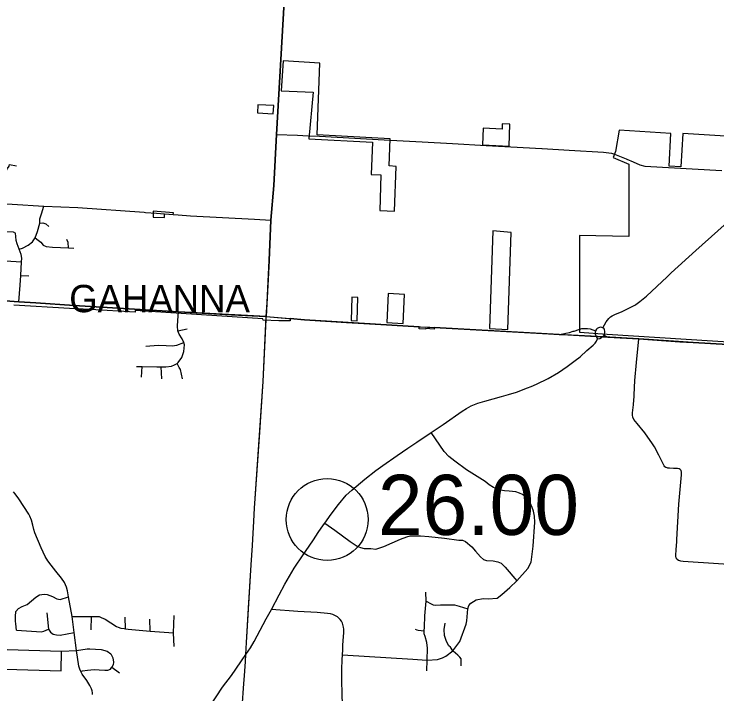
# Model space of a CAD drawing. Extents: x 1659811 to 1934326, y 644115 to 934867.
# Drawn here: x 1862074 to 1874937, y 741905 to 754351 of the extents above; entities that cross this region are included whole.
import ezdxf

# ---------------------------------------------------------------- set-up
doc = ezdxf.new("R2010")
doc.units = 0
for name, color, linetype in [('Default', 7, 'Continuous'), ('GM_X_City_Street', 7, 'Continuous'), ('GM_X_Corporation', 7, 'Continuous'), ('GM_X_Corporation_Text', 7, 'Continuous'), ('GM_X_County_Road', 7, 'Continuous'), ('GM_X_Township', 7, 'Continuous'), ('GM_X_Township_Road', 7, 'Continuous'), ('GM_X_US_Route', 7, 'Continuous')]:
    doc.layers.add(name, color=color, linetype=linetype)

msp = doc.modelspace()

# ---------------------------------------------------------------- linework, layer by layer
at = {"layer": 'Default'}
msp.add_circle((1867804, 745098), 750, dxfattribs=at)
at = {"layer": 'GM_X_City_Street'}
for points in [[(1866703, 749072), (1866745, 749840), (1866774, 750581), (1866829, 751211), (1866879, 752144), (1867019, 754577), (1867019, 754577)], [(1866879, 752144), (1867260, 752134), (1867454, 752124)], [(1867454, 752124), (1867664, 752113), (1868850, 752050), (1869544, 752011), (1870097, 751979), (1870711, 751942), (1871167, 751918), (1871734, 751891)], [(1871734, 751891), (1871737, 751890), (1872234, 751860), (1872862, 751823), (1873005, 751804), (1873061, 751788), (1873278, 751698)], [(1873278, 751698), (1873289, 751694), (1873401, 751647), (1873525, 751588), (1873618, 751568), (1875027, 751486)], [(1860543, 751169), (1860564, 751194), (1860597, 751217), (1860641, 751231), (1860780, 751236), (1860897, 751233), (1860992, 751223), (1861048, 751212), (1861102, 751220), (1861140, 751237), (1861230, 751286), (1861433, 751249), (1861485, 751240), (1861564, 751304), (1861667, 751302), (1861752, 751316), (1861819, 751353), (1861898, 751433), (1861936, 751485), (1861953, 751526), (1861984, 751569), (1861988, 751595), (1861992, 751595), (1862118, 751571)], [(1860095, 750987), (1860510, 750971), (1860699, 750957), (1861015, 750936), (1861290, 750914), (1862037, 750868), (1862619, 750836), (1863241, 750810), (1864452, 750722), (1864480, 750720)], [(1862166, 750047), (1862230, 750067), (1862334, 750119), (1862411, 750183), (1862457, 750253), (1862501, 750369), (1862545, 750524), (1862548, 750604), (1862576, 750691), (1862619, 750836)], [(1864829, 750695), (1865078, 750677)], [(1865078, 750677), (1865300, 750660), (1866474, 750597)], [(1866474, 750597), (1866774, 750581)], [(1862545, 750524), (1862598, 750529), (1862653, 750513), (1862708, 750463)], [(1861252, 750422), (1861536, 750401), (1861831, 750379), (1862056, 750365), (1862102, 750343)], [(1862184, 749391), (1862198, 749568), (1862212, 749816), (1862218, 749885), (1862204, 749952), (1862166, 750047), (1862130, 750142), (1862114, 750203), (1862109, 750276), (1862102, 750343)], [(1862457, 750253), (1862513, 750214), (1862566, 750173), (1862605, 750121), (1862664, 750094), (1862775, 750082), (1863070, 750070), (1863165, 750066)], [(1863070, 750070), (1863062, 750170), (1863037, 750225)], [(1861410, 749733), (1861515, 749824), (1861582, 749853), (1861630, 749856), (1861920, 749832), (1862212, 749816)], [(1862198, 749568), (1862346, 749560)], [(1858345, 749356), (1859239, 749292), (1860368, 749204), (1861567, 749127), (1862160, 749085), (1862472, 749064), (1863172, 749017), (1865082, 748902), (1866053, 748847)], [(1862160, 749085), (1862184, 749391)], [(1866688, 748812), (1866703, 749072)], [(1864312, 747901), (1864418, 747899), (1864684, 747896), (1864768, 747894), (1864850, 747891), (1864955, 747906), (1865011, 747927), (1865058, 747957), (1865080, 747970), (1865143, 748063), (1865181, 748175), (1865193, 748295), (1865183, 748339), (1865150, 748405), (1865097, 748491), (1865073, 748551), (1865065, 748636), (1865068, 748743), (1865082, 748902)], [(1866053, 748847), (1866685, 748812)], [(1866685, 748812), (1866688, 748812), (1867105, 748778)], [(1866686, 748759), (1866688, 748812)], [(1866569, 746697), (1866631, 747627), (1866686, 748759)], [(1867105, 748778), (1867127, 748776), (1867392, 748752), (1868157, 748706)], [(1868157, 748706), (1869420, 748629)], [(1865073, 748551), (1865241, 748590)], [(1869420, 748629), (1869488, 748625), (1869515, 748627), (1869683, 748618)], [(1869683, 748618), (1869763, 748613), (1871420, 748521)], [(1872051, 748486), (1872056, 748486), (1872114, 748500), (1872173, 748510), (1872240, 748520), (1872308, 748543)], [(1872308, 748543), (1872322, 748548), (1872408, 748577)], [(1871420, 748521), (1871856, 748497), (1872051, 748486)], [(1872873, 748474), (1872904, 748455), (1872943, 748437), (1873505, 748403), (1874256, 748353)], [(1873421, 747354), (1873423, 747383), (1873436, 747644), (1873464, 747975), (1873505, 748403)], [(1864486, 748269), (1864713, 748289), (1864857, 748281), (1864969, 748275), (1865054, 748292), (1865183, 748339)], [(1874256, 748353), (1874500, 748336), (1876824, 748206), (1876881, 748203)], [(1864409, 747703), (1864418, 747899)], [(1864779, 747676), (1864768, 747894)], [(1865155, 747675), (1865118, 747844), (1865098, 747880), (1865058, 747957)], [(1866365, 743473), (1866412, 744266), (1866435, 744625), (1866461, 745065), (1866477, 745306), (1866569, 746697)], [(1868084, 742622), (1869370, 742543), (1869630, 742525), (1869634, 742525), (1869821, 742533), (1869916, 742566), (1869973, 742597), (1870104, 742697), (1870161, 742770), (1870233, 742862), (1870346, 743184), (1870359, 743244), (1870378, 743465), (1870395, 743524), (1870436, 743564), (1870529, 743626), (1870658, 743651), (1870750, 743645), (1870914, 743658), (1871002, 743724), (1871149, 743856), (1871273, 743977), (1871479, 744200), (1871535, 744318), (1871573, 744613), (1871602, 745048), (1871597, 745158), (1871580, 745248), (1871558, 745315), (1871525, 745392), (1871481, 745459), (1871434, 745514), (1871379, 745555), (1871322, 745583), (1871256, 745605), (1871135, 745616), (1871047, 745626), (1870977, 745638), (1870908, 745657), (1870845, 745684), (1870766, 745734), (1870693, 745791), (1870352, 746008), (1870138, 746169), (1870029, 746254), (1869946, 746346), (1869710, 746692)], [(1874203, 744732), (1874240, 745379), (1874267, 745648), (1874286, 745918), (1874289, 745966), (1874282, 745995), (1874267, 746014), (1874244, 746026), (1874216, 746032), (1874142, 746034), (1874066, 746036), (1874036, 746040)], [(1863508, 741895), (1863507, 741927), (1863502, 741962), (1863491, 742001), (1863463, 742060), (1863405, 742150), (1863320, 742264), (1863295, 742315), (1863276, 742359), (1863260, 742415), (1863215, 742698), (1863171, 743028), (1863137, 743322), (1863073, 743681), (1863050, 743795), (1863033, 743859), (1863015, 743904), (1862994, 743943), (1862939, 744025), (1862837, 744155), (1862750, 744264), (1862689, 744344), (1862645, 744421), (1862570, 744581), (1862456, 744854), (1862435, 744915), (1862416, 744994), (1862393, 745088), (1862364, 745161), (1862343, 745198), (1862160, 745477), (1862097, 745566), (1862062, 745606)], [(1867762, 745034), (1867945, 744901), (1868226, 744695), (1868351, 744612), (1868411, 744586), (1868478, 744567), (1868602, 744566), (1868694, 744557), (1868840, 744604), (1868993, 744673), (1869143, 744738), (1869259, 744782), (1869324, 744799), (1869427, 744802), (1869509, 744799), (1869662, 744785), (1869951, 744754), (1870216, 744722), (1870283, 744717), (1870333, 744696), (1870452, 744599), (1870517, 744519), (1870612, 744417), (1870664, 744366), (1870718, 744347), (1870842, 744343), (1870927, 744325), (1870986, 744297), (1871061, 744228), (1871273, 743977)], [(1862155, 743472), (1862225, 743503), (1862314, 743543), (1862392, 743609), (1862470, 743678), (1862542, 743722), (1862624, 743732), (1862678, 743725), (1862780, 743687), (1862856, 743645), (1862918, 743635), (1863073, 743681)], [(1869628, 742327), (1869634, 742525), (1869640, 742744), (1869630, 742849), (1869597, 742955), (1869581, 743007), (1869582, 743061), (1869583, 743130), (1869591, 743336), (1869613, 743601), (1869612, 743766)], [(1869613, 743601), (1869705, 743555), (1869741, 743537), (1869792, 743529), (1869875, 743537), (1870060, 743535), (1870132, 743535), (1870222, 743509), (1870378, 743465)], [(1862116, 743070), (1862108, 743186), (1862098, 743238), (1862099, 743324), (1862107, 743412), (1862155, 743472)], [(1862675, 743390), (1862704, 743091), (1862742, 743036), (1862792, 743000), (1862850, 742986), (1862916, 742978), (1863171, 743028)], [(1866313, 742627), (1866327, 742845), (1866365, 743473)], [(1868107, 743040), (1868106, 743089), (1868104, 743127), (1868098, 743154), (1868083, 743200), (1868065, 743237), (1868043, 743266), (1868018, 743295), (1867992, 743314), (1867956, 743337), (1867906, 743357), (1867866, 743369), (1867809, 743378), (1867623, 743394), (1867268, 743416), (1866783, 743453)], [(1863137, 743322), (1863488, 743324), (1863575, 743321), (1863631, 743322), (1863667, 743306), (1863739, 743271), (1863950, 743139), (1863978, 743125), (1864028, 743108), (1864090, 743100), (1864111, 743097), (1864165, 743091), (1864562, 743057), (1864991, 743021)], [(1863487, 743077), (1863488, 743324)], [(1864111, 743097), (1864105, 743313)], [(1864562, 743057), (1864560, 743271)], [(1865005, 742773), (1864991, 743021), (1865004, 743341)], [(1870111, 742691), (1870104, 742697), (1870058, 742759), (1870029, 742785), (1869988, 742865), (1869952, 742976), (1869944, 743086), (1869965, 743202)], [(1862116, 743070), (1862576, 743043), (1862618, 743055), (1862704, 743091)], [(1869412, 743092), (1869447, 743077), (1869470, 743072), (1869582, 743061)], [(1868088, 742712), (1868092, 742795), (1868097, 742876)], [(1861919, 742682), (1861949, 742716), (1862941, 742689), (1863215, 742698)], [(1861922, 742361), (1862934, 742327), (1862941, 742689)], [(1863215, 742698), (1863410, 742730), (1863462, 742729), (1863665, 742718), (1863776, 742687), (1863846, 742638), (1863882, 742568), (1863893, 742485), (1863887, 742438), (1863866, 742396)], [(1865959, 737371), (1865984, 737831), (1866022, 738252), (1866049, 738627), (1866072, 738976), (1866105, 739510), (1866249, 741656), (1866278, 742098), (1866289, 742237), (1866310, 742496), (1866313, 742627)], [(1870258, 742417), (1870258, 742546), (1870230, 742579), (1870194, 742612), (1870111, 742691)], [(1863295, 742315), (1863326, 742328), (1863420, 742339), (1863476, 742348), (1863548, 742351), (1863632, 742346), (1863738, 742340), (1863787, 742340), (1863836, 742360), (1863866, 742396)], [(1863866, 742396), (1864001, 742291)], [(1867812, 738316), (1867813, 738319), (1867806, 738380), (1867790, 738436), (1867773, 738481), (1867743, 738553), (1867741, 738607), (1867782, 739287), (1867800, 739373), (1867820, 739436), (1867848, 739504), (1867891, 739593), (1867911, 739648), (1867920, 739702), (1867969, 740462), (1867991, 740696), (1868052, 741141), (1868079, 741334), (1868091, 741422), (1868093, 741524), (1868093, 741607), (1868081, 741871), (1868080, 741944)]]:
    msp.add_lwpolyline(points, dxfattribs=at)
at = {"layer": 'GM_X_Corporation'}
for points in [[(1866962, 752946), (1867550, 752923), (1867466, 752068), (1868632, 752006), (1868612, 751416), (1868788, 751408), (1868765, 750753), (1869038, 750744), (1869066, 751562), (1868939, 751572), (1868959, 752068), (1867618, 752140), (1867669, 753453), (1866999, 753492)], [(1866526, 752544), (1866818, 752524), (1866825, 752677), (1866534, 752692)], [(1870657, 752264), (1870646, 751954), (1871136, 751934), (1871146, 752338), (1871008, 752341), (1871004, 752246)], [(1864617, 750635), (1864826, 750625), (1864829, 750695), (1864988, 750683), (1864989, 750713), (1864619, 750741)], [(1870772, 748595), (1871111, 748575), (1871174, 750355), (1870834, 750384)], [(1868897, 748705), (1869194, 748687), (1869218, 749220), (1868918, 749235)], [(1868242, 748743), (1868350, 748736), (1868363, 749163), (1868254, 749169)]]:
    msp.add_lwpolyline(points, close=True, dxfattribs=at)
for points in [[(1875192, 752109), (1874311, 752162), (1874277, 751554), (1874060, 751568), (1874093, 752166), (1873150, 752228), (1873081, 751834), (1873035, 751727), (1873323, 751604), (1873323, 750281), (1872423, 750297), (1872423, 748525), (1872929, 748493), (1875335, 748341)], [(1876824, 748206), (1874500, 748336), (1873505, 748403), (1872874, 748442), (1872161, 748480), (1869763, 748613), (1869760, 748584), (1869604, 748592), (1869604, 748582), (1869487, 748590), (1869488, 748625), (1867392, 748752), (1867127, 748776), (1867125, 748735), (1866922, 748733), (1866632, 748748), (1866628, 748771), (1864291, 748927), (1864289, 748893), (1863464, 748940), (1863089, 748962), (1862072, 749022)]]:
    msp.add_lwpolyline(points, dxfattribs=at)
at = {"layer": 'GM_X_County_Road'}
for points in [[(1864480, 750720), (1864679, 750706)], [(1864679, 750706), (1864829, 750695)], [(1872408, 748577), (1872426, 748583), (1872466, 748592), (1872516, 748596), (1872571, 748594), (1872616, 748589), (1872668, 748572), (1872716, 748554)]]:
    msp.add_lwpolyline(points, dxfattribs=at)
at = {"layer": 'GM_X_Township'}
for points in [[(1867019, 754577), (1866879, 752144), (1866829, 751211), (1866774, 750581), (1866745, 749840), (1866688, 748812), (1865082, 748902), (1863172, 749017), (1862472, 749064), (1862160, 749085), (1861567, 749127)], [(1866249, 741656), (1866278, 742098), (1866289, 742237), (1866310, 742496), (1866313, 742627), (1866327, 742845), (1866412, 744266), (1866435, 744625), (1866461, 745065), (1866477, 745306), (1866631, 747627), (1866688, 748812), (1867127, 748776), (1867392, 748752), (1869488, 748625), (1869515, 748627), (1869763, 748613), (1871856, 748497), (1872056, 748486), (1872208, 748481), (1872728, 748450), (1872844, 748443), (1872943, 748437), (1873505, 748403), (1874500, 748336), (1876824, 748206)]]:
    msp.add_lwpolyline(points, dxfattribs=at)
at = {"layer": 'GM_X_Township_Road'}
for points in [[(1873409, 747197), (1873410, 747201), (1873421, 747354)], [(1873478, 746855), (1873418, 746930), (1873398, 746970), (1873393, 747009), (1873394, 747048), (1873409, 747197)], [(1874036, 746040), (1874025, 746042), (1874004, 746051), (1873985, 746064), (1873973, 746079), (1873874, 746277), (1873793, 746431), (1873758, 746482), (1873615, 746682), (1873478, 746855)], [(1874209, 744370), (1874194, 744397), (1874186, 744424), (1874183, 744447), (1874189, 744542), (1874201, 744698), (1874203, 744732)], [(1874209, 744370), (1874236, 744352), (1874268, 744342), (1874317, 744336), (1874965, 744292), (1875149, 744280)], [(1868097, 742876), (1868107, 743028), (1868107, 743040)], [(1868080, 741944), (1868080, 741977), (1868074, 742083), (1868073, 742357), (1868077, 742527), (1868084, 742622), (1868088, 742712)]]:
    msp.add_lwpolyline(points, dxfattribs=at)
at = {"layer": 'GM_X_US_Route'}
for points in [[(1874024, 749540), (1874100, 749611), (1874550, 750020), (1875238, 750638), (1875858, 751191), (1875979, 751303), (1876101, 751453), (1876167, 751549), (1876171, 751557)], [(1873432, 749020), (1873454, 749032), (1873523, 749089), (1873645, 749186), (1874024, 749540)], [(1872850, 748607), (1872912, 748714), (1872932, 748745), (1872956, 748776), (1872990, 748808), (1873019, 748827), (1873071, 748850), (1873203, 748907), (1873339, 748971)], [(1873339, 748971), (1873364, 748983), (1873432, 749020)], [(1872850, 748607), (1872832, 748616), (1872810, 748619), (1872789, 748616), (1872767, 748605), (1872747, 748594), (1872733, 748582), (1872716, 748554), (1872710, 748524), (1872711, 748503)], [(1872885, 748521), (1872886, 748522), (1872884, 748547), (1872880, 748572), (1872872, 748589), (1872850, 748607)], [(1872344, 748010), (1872435, 748078), (1872558, 748192), (1872670, 748289), (1872692, 748309), (1872709, 748327), (1872730, 748364), (1872750, 748407)], [(1872711, 748503), (1872711, 748500), (1872716, 748481), (1872727, 748454)], [(1872727, 748454), (1872728, 748450), (1872750, 748407)], [(1872750, 748407), (1872794, 748414), (1872822, 748429), (1872839, 748440)], [(1872839, 748440), (1872844, 748443), (1872873, 748474), (1872881, 748490), (1872885, 748521)], [(1871633, 747575), (1871848, 747681), (1872035, 747790), (1872195, 747898), (1872344, 748010)], [(1869925, 746840), (1870276, 747082), (1870352, 747131), (1870442, 747179), (1870530, 747216), (1870564, 747225), (1870687, 747263), (1870996, 747352), (1871125, 747387), (1871268, 747432), (1871473, 747507), (1871537, 747534)], [(1871537, 747534), (1871633, 747575)], [(1869443, 746512), (1869710, 746692), (1869925, 746840)], [(1869088, 746269), (1869282, 746404), (1869443, 746512)], [(1868823, 746085), (1869088, 746269)], [(1867642, 744858), (1867737, 744999), (1867762, 745034), (1867880, 745194), (1868011, 745372), (1868154, 745541), (1868257, 745636), (1868496, 745836), (1868693, 745994), (1868779, 746054)], [(1868779, 746054), (1868823, 746085)], [(1867553, 744726), (1867642, 744858)], [(1866783, 743453), (1866925, 743722), (1867029, 743915), (1867202, 744209), (1867366, 744449), (1867474, 744609), (1867553, 744726)], [(1863451, 739619), (1863549, 739667), (1863845, 739722), (1863981, 739742), (1864243, 739794), (1864348, 739828), (1864444, 739879), (1864532, 739946), (1864657, 740128), (1864791, 740449), (1864849, 740575), (1865113, 740919), (1865266, 741128), (1865486, 741424), (1865655, 741675), (1865891, 742026), (1866051, 742242), (1866313, 742627), (1866400, 742751), (1866466, 742867), (1866688, 743278), (1866783, 743453)]]:
    msp.add_lwpolyline(points, dxfattribs=at)

# ---------------------------------------------------------------- texts
at = {"layer": 'Default'}
msp.add_text('26.00', height=1100, dxfattribs=at).set_placement((1868732, 744816))
at = {"layer": 'GM_X_Corporation_Text'}
msp.add_text('GAHANNA', height=500, rotation=0, dxfattribs=at).set_placement((1863083, 748893))

doc.saveas('drawing.dxf')
